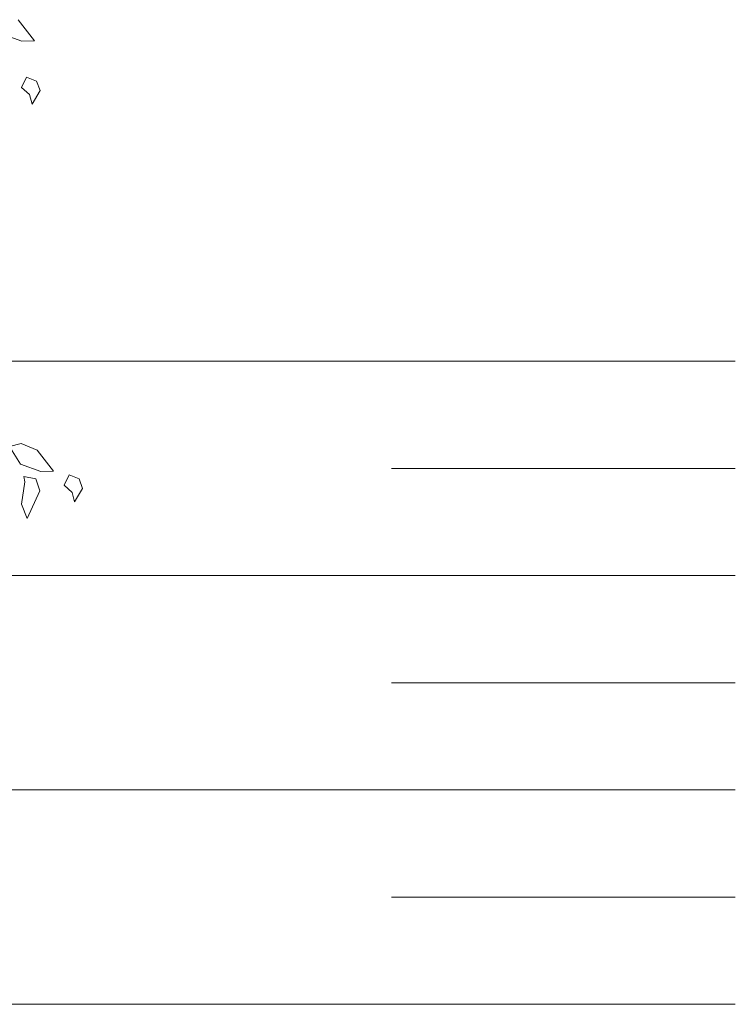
# Model space of a CAD drawing. Header units: metres. Extents: x 196651 to 397723, y 354703 to 710691.
# Tile 318 of 322: x 198918.88 to 198921.22, y 355821.94 to 355825.16. Entities that reach past the tile are written whole.
import ezdxf

# ---------------------------------------------------------------- set-up
doc = ezdxf.new("R2010")
doc.units = ezdxf.units.M
doc.header["$MEASUREMENT"] = 0
doc.linetypes.add('DASHED', pattern=[0.75, 0.5, -0.25])
doc.layers.add('X-XX-AL-DETAIL-AFSTANDSLIJNEN-G', color=2, linetype='Continuous', lineweight=5, plot=False)
doc.layers.add('X-XX-NIEUW-DETAIL_GROEN-S', color=7, linetype='Continuous')

# ---------------------------------------------------------------- blocks, each defined once
blk = doc.blocks.new('JENS-DETAIL-BESTAANDE BOOM')
at = {"color": 252, "lineweight": 5}
for p, q in [((1.9356, 4.56), (1.8823, 4.6287)), ((1.8278, 4.5825), (1.8934, 4.5587)), ((1.8934, 4.5587), (1.9356, 4.56)), ((1.9092, 4.441), (1.8932, 4.407)), ((1.9422, 4.428), (1.9092, 4.441)), ((1.8932, 4.407), (1.9192, 4.384)), ((1.9532, 4.397), (1.9422, 4.428)), ((1.9192, 4.384), (1.9272, 4.353)), ((1.9272, 4.353), (1.9532, 4.397)), ((1.8919, 3.2449), (1.853, 3.2344)), ((1.8568, 3.2295), (1.8899, 3.1766)), ((1.9444, 3.2228), (1.8919, 3.2449)), ((1.9977, 3.1542), (1.9444, 3.2228)), ((1.8899, 3.1766), (1.9555, 3.1529)), ((1.9555, 3.1529), (1.9977, 3.1542)), ((1.9002, 3.137), (1.9392, 3.129)), ((1.9032, 3.119), (1.9002, 3.137)), ((1.9392, 3.129), (1.9522, 3.09)), ((2.0482, 3.142), (2.0322, 3.108)), ((2.0812, 3.129), (2.0482, 3.142)), ((2.0922, 3.098), (2.0812, 3.129)), ((1.8932, 3.046), (1.9032, 3.119)), ((1.9522, 3.09), (1.9112, 3)), ((2.0322, 3.108), (2.0582, 3.085)), ((2.0662, 3.054), (2.0922, 3.098)), ((2.0582, 3.085), (2.0662, 3.054)), ((1.9112, 3), (1.8932, 3.046))]:
    blk.add_line(p, q, dxfattribs=at)

msp = doc.modelspace()

# ---------------------------------------------------------------- linework, layer by layer
at = {"layer": 'X-XX-AL-DETAIL-AFSTANDSLIJNEN-G', "flags": 128}
for points in [[(198893.8421, 355824.0421), (198921.2152, 355824.0421)], [(198893.8421, 355823.3421), (198921.2152, 355823.3421)], [(198893.8421, 355822.6421), (198921.2152, 355822.6421)], [(198893.8421, 355821.9421), (198921.2152, 355821.9421)]]:
    msp.add_lwpolyline(points, dxfattribs=at)
at = {"layer": 'X-XX-AL-DETAIL-AFSTANDSLIJNEN-G', "linetype": 'DASHED', "ltscale": 5, "flags": 128}
for points in [[(198893.8421, 355823.6921), (198921.2152, 355823.6921)], [(198893.8421, 355822.9921), (198921.2152, 355822.9921)], [(198893.8421, 355822.2921), (198921.2152, 355822.2921)]]:
    msp.add_lwpolyline(points, dxfattribs=at)

# ---------------------------------------------------------------- block references
at = {"layer": 'X-XX-NIEUW-DETAIL_GROEN-S'}
msp.add_blockref('JENS-DETAIL-BESTAANDE BOOM', (198916.99, 355820.529), dxfattribs=at)

doc.saveas('drawing.dxf')
